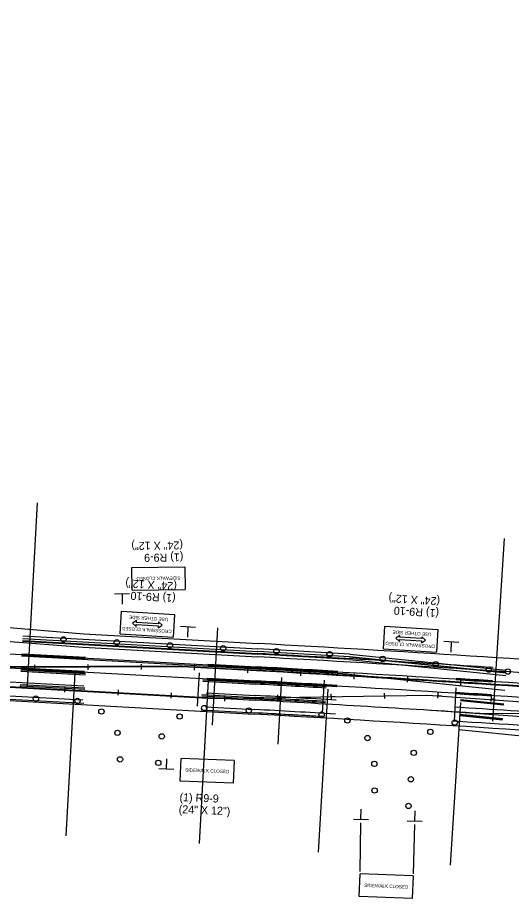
# Model space of a CAD drawing. Extents: x 659657 to 668193, y 633084 to 648639.
# Drawn here: x 660437 to 660807, y 642379 to 643043 of the extents above; entities that cross this region are included whole.
import ezdxf

# ---------------------------------------------------------------- set-up
doc = ezdxf.new("R2010")
doc.units = 0
for name, color, linetype in [('R_Draft', 7, 'Continuous'), ('R_MOT_Stage 2', 7, 'Continuous'), ('R_MOT_Stage 2_Striping', 7, 'Continuous'), ('R_MOT_Stage 3', 7, 'Continuous'), ('R_MOT_Stage 3_Striping', 7, 'Continuous'), ('R_MOT_Stage 4', 7, 'Continuous'), ('R_MOT_Stage 4_Striping', 7, 'Continuous'), ('R_MOT_Stage 4_Striping_PPM', 7, 'Continuous'), ('R_MOT_Stage 5', 7, 'Continuous'), ('R_MOT_Stage 5_Striping', 7, 'Continuous'), ('R_MOT_Stage 5_Striping_PPM', 7, 'Continuous'), ('T_Notes', 7, 'Continuous'), ('T_SIGNAL CONTROL CABINET', 7, 'Continuous')]:
    doc.layers.add(name, color=color, linetype=linetype)

msp = doc.modelspace()

# ---------------------------------------------------------------- linework, layer by layer
at = {"layer": 'R_Draft'}
for p, q in [((660514.05, 642580.73), (660515.12, 642597.7)), ((660515.12, 642597.7), (660554.9, 642595.21)), ((660554.9, 642595.21), (660553.84, 642578.24)), ((660559.36, 642586.42), (660570.59, 642585.71)), ((660564.93, 642585.9), (660564.46, 642578.24)), ((660711.59, 642569.55), (660712.65, 642586.52)), ((660712.65, 642586.52), (660752.44, 642584.03)), ((660752.44, 642584.03), (660751.38, 642567.06)), ((660514.05, 642580.73), (660553.84, 642578.24)), ((660756.9, 642575.23), (660768.13, 642574.53)), ((660762.47, 642574.72), (660761.99, 642567.06)), ((660711.59, 642569.55), (660751.38, 642567.06)), ((660548.82, 642479.4), (660549.12, 642487.07)), ((660559.08, 642470.33), (660559.73, 642487.33)), ((660599.57, 642485.79), (660559.73, 642487.33)), ((660599.57, 642485.79), (660598.91, 642468.8)), ((660554.41, 642479.02), (660543.17, 642479.46)), ((660598.91, 642468.8), (660559.08, 642470.33)), ((660694.66, 642441.62), (660694.95, 642449.29)), ((660735.01, 642440.34), (660735.3, 642448.02)), ((660700.24, 642441.24), (660689, 642441.67)), ((660694.38, 642439.12), (660693.94, 642402.5)), ((660740.59, 642439.97), (660729.35, 642440.4)), ((660734.85, 642437.71), (660733.77, 642400.96)), ((660693.33, 642383.91), (660693.99, 642400.9)), ((660733.82, 642399.36), (660693.99, 642400.9)), ((660733.82, 642399.36), (660733.16, 642382.37)), ((660733.16, 642382.37), (660693.33, 642383.91))]:
    msp.add_line(p, q, dxfattribs=at)
for points in [[(660545.65, 642587.27), (660542.88, 642589.7), (660542.79, 642588.3), (660526.27, 642589.33), (660526.36, 642590.73), (660523.3, 642588.67), (660526.08, 642586.24), (660526.16, 642587.65), (660542.68, 642586.61), (660542.6, 642585.21)], [(660743.19, 642576.09), (660740.41, 642578.52), (660740.33, 642577.12), (660723.81, 642578.15), (660723.9, 642579.55), (660720.84, 642577.49), (660723.62, 642575.06), (660723.7, 642576.47), (660740.22, 642575.43), (660740.13, 642574.03)]]:
    msp.add_lwpolyline(points, close=True, dxfattribs=at)
at = {"layer": 'R_MOT_Stage 2'}
for centre in [(660450.83, 642532.15), (660482.05, 642530.42), (660500.02, 642522.54), (660577.17, 642525.13), (660610.59, 642523.27), (660558.64, 642518.74), (660665.2, 642520.18), (660684.5, 642515.74), (660765.02, 642514.19), (660512.03, 642506.54), (660545.25, 642503.88), (660699.58, 642502.61), (660746.73, 642507.24), (660734.31, 642491.56), (660513.99, 642486.64), (660542.68, 642484.05), (660704.74, 642483.28), (660732.07, 642471.69), (660704.89, 642463.28), (660730.35, 642451.76)]:
    msp.add_circle(centre, 2, dxfattribs=at)
at = {"layer": 'R_MOT_Stage 2_Striping'}
for p, q in [((660440.79, 642575.77), (660617.17, 642565.97)), ((660440.18, 642564.79), (660487.89, 642562.14)), ((660440.24, 642565.79), (660487.95, 642563.14)), ((660579.72, 642557.04), (660616.56, 642554.99)), ((660579.78, 642558.03), (660616.61, 642555.99)), ((660214.71, 642556.79), (660486.76, 642541.67)), ((660439.6, 642554.31), (660487.31, 642551.66)), ((660439.65, 642555.31), (660487.37, 642552.65)), ((660214.13, 642546.31), (660486.17, 642531.19)), ((660579.14, 642546.55), (660615.98, 642544.5)), ((660579.2, 642547.55), (660616.03, 642545.5)), ((660578.59, 642536.57), (660615.42, 642534.52)), ((660578, 642526.08), (660614.84, 642524.04))]:
    msp.add_line(p, q, dxfattribs=at)
for radius, start, end in [(22935.31, 86.376447, 86.818762), (22924.31, 86.666647, 86.818762), (22925.31, 86.666647, 86.818762), (22913.81, 86.666647, 86.818762), (22914.81, 86.666647, 86.818762), (22924.31, 86.376447, 86.444357), (22925.31, 86.376447, 86.444357), (22903.81, 86.666647, 86.818762), (22913.81, 86.376447, 86.444357), (22914.81, 86.376447, 86.444357), (22893.31, 86.666647, 86.818762), (22903.81, 86.023046, 86.444357), (22893.31, 85.894127, 86.444357)]:
    msp.add_arc((659344.38, 619666), radius, start, end, dxfattribs=at)
at = {"layer": 'R_MOT_Stage 3'}
for p, q in [((660440.88, 642577.27), (660617.25, 642567.47)), ((660440.99, 642579.27), (660617.36, 642569.47)), ((660686.31, 642565.53), (660803.69, 642553.57)), ((660803.54, 642551.58), (660686.19, 642563.53))]:
    msp.add_line(p, q, dxfattribs=at)
for centre in [(660471.53, 642576.57), (660511.47, 642574.35), (660551.4, 642572.13), (660591.34, 642569.91), (660631.28, 642567.69), (660671.21, 642565.41), (660711.02, 642562.01), (660750.81, 642557.95), (660790.6, 642553.9), (660804.87, 642552.45)]:
    msp.add_circle(centre, 2, dxfattribs=at)
for radius in [22936.81, 22938.81, 22938.81]:
    msp.add_arc((659344.38, 619666), radius, 86.646269, 86.818762, dxfattribs=at)
at = {"layer": 'R_MOT_Stage 3_Striping'}
for p, q in [((660440.76, 642575.28), (660617.14, 642565.47)), ((660440.15, 642564.29), (660616.53, 642554.49)), ((660686.08, 642561.54), (660803.4, 642549.59)), ((660439.52, 642552.81), (660488.09, 642550.11)), ((660439.57, 642553.81), (660488.14, 642551.11)), ((660685.43, 642550.56), (660802.6, 642538.62)), ((660213.99, 642543.81), (660486.89, 642528.64)), ((660575.95, 642545.23), (660615.89, 642543.01)), ((660576.01, 642546.23), (660615.95, 642544.01)), ((660438.91, 642541.83), (660487.48, 642539.13)), ((660438.96, 642542.83), (660487.53, 642540.13)), ((660575.34, 642534.24), (660615.28, 642532.02)), ((660575.4, 642535.24), (660615.34, 642533.02)), ((660801.76, 642527.15), (660769.36, 642530.45)), ((660769.42, 642531.45), (660801.83, 642528.15)), ((660574.76, 642523.76), (660614.7, 642521.54)), ((660768.74, 642519.47), (660800.96, 642516.19)), ((660768.8, 642520.47), (660801.03, 642517.18)), ((660768.15, 642508.98), (660981.81, 642487.2))]:
    msp.add_line(p, q, dxfattribs=at)
for radius, start in [(22934.81, 86.646269), (22923.81, 86.646269), (22913.31, 86.686733), (22912.31, 86.686733), (22901.31, 86.686733), (22902.31, 86.686733), (22890.81, 86.686733)]:
    msp.add_arc((659344.38, 619666), radius, start, 86.818762, dxfattribs=at)
at = {"layer": 'R_MOT_Stage 4'}
for p, q in [((660440.88, 642577.27), (660617.25, 642567.47)), ((660440.99, 642579.27), (660617.36, 642569.47)), ((660686.31, 642565.53), (660803.69, 642553.57)), ((660686.19, 642563.53), (660803.54, 642551.58))]:
    msp.add_line(p, q, dxfattribs=at)
for centre in [(660471.53, 642576.57), (660511.47, 642574.35), (660551.4, 642572.13), (660591.34, 642569.91), (660631.28, 642567.69), (660671.3, 642565.4), (660711.01, 642561.95), (660750.81, 642557.95), (660790.6, 642553.9), (660804.87, 642552.45)]:
    msp.add_circle(centre, 2, dxfattribs=at)
for radius in [22936.81, 22938.81]:
    msp.add_arc((659344.38, 619666), radius, 86.646269, 86.818762, dxfattribs=at)
at = {"layer": 'R_MOT_Stage 4_Striping'}
for p, q in [((660440.76, 642575.28), (660617.14, 642565.47)), ((660440.15, 642564.29), (660616.53, 642554.49)), ((660686.08, 642561.54), (660803.4, 642549.59)), ((660439.52, 642552.81), (660488.09, 642550.11)), ((660439.57, 642553.81), (660488.14, 642551.11)), ((660685.43, 642550.56), (660802.6, 642538.62)), ((660213.99, 642543.81), (660486.89, 642528.64)), ((660575.95, 642545.23), (660615.89, 642543.01)), ((660576.01, 642546.23), (660615.95, 642544.01)), ((660438.91, 642541.83), (660487.48, 642539.13)), ((660438.96, 642542.83), (660487.53, 642540.13)), ((660575.34, 642534.24), (660615.28, 642532.02)), ((660575.4, 642535.24), (660615.34, 642533.02)), ((660801.76, 642527.15), (660769.36, 642530.45)), ((660769.42, 642531.45), (660801.83, 642528.15)), ((660574.76, 642523.76), (660614.7, 642521.5)), ((660800.96, 642516.19), (660768.74, 642519.47)), ((660768.8, 642520.47), (660801.03, 642517.18)), ((660768.15, 642508.98), (660981.81, 642487.2))]:
    msp.add_line(p, q, dxfattribs=at)
for centre, radius, start, end in [((659344.38, 619666), 22934.81, 86.646269, 86.818762), ((659344.38, 619666), 22923.81, 86.771269, 86.818762), ((659344.38, 619666), 22913.31, 86.686733, 86.818762), ((659344.38, 619666), 22912.31, 86.686733, 86.818762), ((659344.38, 619666), 22901.31, 86.771269, 86.818762), ((659344.38, 619666), 22902.31, 86.686733, 86.818762), ((657171.98, 580580.08), 62037.06, 86.7712688, 86.8187619)]:
    msp.add_arc(centre, radius, start, end, dxfattribs=at)
at = {"layer": 'R_MOT_Stage 4_Striping_PPM'}
msp.add_arc((660777.38, 642087.58), 954.93, 348.72774, 348.72774, dxfattribs=at)
at = {"layer": 'R_MOT_Stage 5'}
for p, q in [((660449.69, 642557.6), (660449.71, 642553.62)), ((660489.69, 642557.77), (660489.71, 642553.79)), ((660529.69, 642557.95), (660529.71, 642553.97)), ((660569.8, 642557.57), (660569.58, 642553.59)), ((660449.64, 642555.62), (660446.93, 642555.6)), ((660489.64, 642555.79), (660486.93, 642555.78)), ((660529.64, 642555.97), (660526.93, 642555.96)), ((660569.63, 642555.59), (660566.92, 642555.74)), ((660609.57, 642553.37), (660606.86, 642553.52)), ((660609.74, 642555.35), (660609.51, 642551.37)), ((660649.5, 642551.13), (660646.79, 642551.28)), ((660649.68, 642553.1), (660649.45, 642549.13)), ((660689.61, 642550.79), (660689.38, 642546.82)), ((660689.44, 642548.82), (660686.73, 642548.98)), ((660729.37, 642546.44), (660726.66, 642546.6)), ((660729.54, 642548.41), (660729.3, 642544.44)), ((660769.29, 642543.98), (660766.58, 642544.15)), ((660769.47, 642545.96), (660769.23, 642541.99)), ((660472.53, 642536.97), (660472.76, 642540.95)), ((660472.7, 642538.95), (660475.41, 642538.8)), ((660512.47, 642534.75), (660512.69, 642538.73)), ((660809.21, 642541.46), (660806.5, 642541.64)), ((660512.64, 642536.73), (660515.35, 642536.58)), ((660552.41, 642532.53), (660552.63, 642536.51)), ((660552.58, 642534.51), (660555.29, 642534.36)), ((660592.53, 642530.31), (660592.39, 642534.29)), ((660592.52, 642532.29), (660595.23, 642532.39)), ((660632.49, 642531.06), (660632.42, 642535.03)), ((660632.51, 642533.04), (660635.23, 642533.08)), ((660672.48, 642531.74), (660672.41, 642535.72)), ((660672.5, 642533.72), (660675.22, 642533.77)), ((660712.47, 642532.36), (660712.41, 642536.33)), ((660712.5, 642534.34), (660715.22, 642534.38)), ((660752.28, 642532.59), (660752.59, 642536.56)), ((660752.5, 642534.56), (660755.2, 642534.35)), ((660792.36, 642530.03), (660792.6, 642534)), ((660792.54, 642532), (660795.25, 642531.83))]:
    msp.add_line(p, q, dxfattribs=at)
at = {"layer": 'R_MOT_Stage 5_Striping'}
for p, q in [((660387.1, 642589.27), (660486.78, 642580.73)), ((660386.49, 642578.29), (660486.23, 642570.75)), ((660486.78, 642580.73), (660617.59, 642573.46)), ((660486.23, 642570.75), (660617.03, 642563.48)), ((660560.47, 642556.6), (660209.43, 642555.06)), ((660560.47, 642556.6), (660616.48, 642553.49)), ((660259.74, 642550.28), (660584.35, 642532.24)), ((660259.19, 642540.3), (660614.64, 642520.54)), ((660584.35, 642532.24), (660744.83, 642534.75)), ((660744.83, 642534.75), (660835.05, 642528.48)), ((660744.16, 642523.77), (661106.32, 642498.6))]:
    msp.add_line(p, q, dxfattribs=at)
for radius, start in [(22942.81, 86.023046), (22932.81, 86.023046), (22922.81, 86.277519), (22889.81, 86.021267)]:
    msp.add_arc((659344.38, 619666), radius, start, 86.818762, dxfattribs=at)
at = {"layer": 'R_MOT_Stage 5_Striping_PPM'}
msp.add_arc((660777.38, 642087.58), 954.93, 348.72774, 348.72774, dxfattribs=at)
at = {"layer": 'T_Notes'}
for p, q in [((660522.83, 642630.54), (660562.69, 642631.05)), ((660523.05, 642613.54), (660522.83, 642630.54)), ((660562.69, 642631.05), (660562.9, 642614.05)), ((660509.93, 642610.81), (660521.18, 642610.95)), ((660515.53, 642610.72), (660515.63, 642603.04)), ((660523.05, 642613.54), (660562.9, 642614.05))]:
    msp.add_line(p, q, dxfattribs=at)
at = {"layer": 'T_SIGNAL CONTROL CABINET'}
for p, q in [((660444.56, 642541.76), (660452.17, 642678.8)), ((660802.13, 642652.28), (660793.44, 642515.31)), ((660587.19, 642585.17), (660583.13, 642512.28)), ((660311.06, 642572.47), (660616.59, 642555.49)), ((660310.47, 642561.99), (660616, 642545)), ((660560.46, 642556.1), (660219.73, 642554.6)), ((660480.14, 642551.3), (660473.36, 642429.24)), ((660616.45, 642552.99), (660560.46, 642556.1)), ((660579.99, 642545.75), (660573.2, 642423.69)), ((660635.19, 642547.94), (660632.38, 642498.01)), ((660669.74, 642539.21), (660662.62, 642417.17)), ((660769.29, 642529.27), (660761.63, 642407.26)), ((660783.86, 642521.03), (660934.17, 642522.09))]:
    msp.add_line(p, q, dxfattribs=at)
for points in [[(660219.73, 642554.6), (660259.77, 642550.78), (660615.23, 642531.03)], [(660573.29, 642551.38), (660571.9, 642526.42)], [(660667.14, 642546.11), (660665.68, 642521.15)], [(660765.96, 642540.18), (660764.5, 642515.23)]]:
    msp.add_lwpolyline(points, dxfattribs=at)
for radius, start in [(22922.31, 86.023046), (22924.81, 86.023046), (22914.31, 86.023046), (22900.31, 86.396094)]:
    msp.add_arc((659344.38, 619666), radius, start, 86.818762, dxfattribs=at)

# ---------------------------------------------------------------- texts
at = {"layer": 'R_Draft'}
for s, height, rotation, p in [('(24" X 12")', 6, 176.42134, (660556.76, 642619.18)), ('(1) R9-10', 6, 176.42134, (660555.84, 642610.18)), ('(24" X 12")', 6, 176.42134, (660754.16, 642608)), ('(1) R9-10', 6, 176.42134, (660753.37, 642599)), ('USE OTHER SIDE', 2.5, 176.42134, (660550.01, 642592.64)), ('CROSSWALK CLOSED', 2.5, 176.42134, (660552.71, 642583.7)), ('USE OTHER SIDE', 2.5, 176.42134, (660747.55, 642581.46)), ('CROSSWALK CLOSED', 2.5, 176.42134, (660750.25, 642572.52)), ('SIDEWALK CLOSED', 2.5, 357.78995, (660562.86, 642477.45)), ('(1) R9-9', 6, 357.78995, (660558.5, 642455.34)), ('(24" X 12")', 6, 357.78995, (660557.88, 642446.34)), ('SIDEWALK CLOSED', 2.5, 357.78995, (660697.12, 642391.02))]:
    msp.add_text(s, height=height, rotation=rotation, dxfattribs=at).set_placement(p)
at = {"layer": 'T_Notes'}
for s, height, p in [('(24" X 12")', 6, (660561.13, 642650.04)), ('(1) R9-9', 6, (660561.41, 642641.04)), ('SIDEWALK CLOSED', 2.5, (660559.27, 642623.76))]:
    msp.add_text(s, height=height, rotation=180.72949, dxfattribs=at).set_placement(p)

doc.saveas('drawing.dxf')
